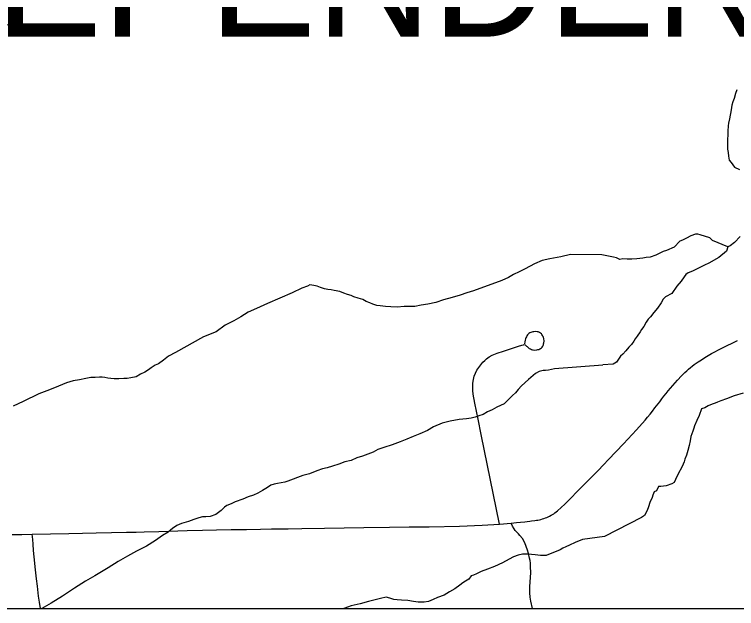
# Model space of a CAD drawing. Extents: x -59 to 82, y -3 to 49.
# Drawn here: x -10.877 to -10.307, y 28.548 to 29.017 of the extents above; entities that cross this region are included whole.
import ezdxf

# ---------------------------------------------------------------- set-up
doc = ezdxf.new("R2010")
doc.units = 0
for name, color, linetype in [('GM_X_City_Street', 7, 'Continuous'), ('GM_X_Corporation', 7, 'Continuous'), ('GM_X_Corporation_Text', 7, 'Continuous'), ('GM_X_County_Road', 7, 'Continuous'), ('GM_X_Minor_River', 7, 'Continuous'), ('SH_Data', 7, 'Continuous')]:
    doc.layers.add(name, color=color, linetype=linetype)

msp = doc.modelspace()

# ---------------------------------------------------------------- linework, layer by layer
at = {"layer": 'GM_X_City_Street'}
for points in [[(-11.17311, 29.0085), (-11.16614, 29.01002), (-11.16396, 29.01043), (-11.16287, 29.0106), (-11.16178, 29.01074), (-11.16068, 29.01084), (-11.15958, 29.01092), (-11.13039, 29.01067), (-11.10952, 29.01061), (-11.09298, 29.0105), (-11.0725, 29.0103), (-11.06246, 29.01002), (-11.03922, 29.00995), (-11.0195, 29.00986), (-11.01097, 29.00979), (-10.99026, 29.00956), (-10.97748, 29.00945), (-10.95836, 29.00927), (-10.93466, 29.00892), (-10.87353, 29.00862), (-10.85868, 29.00848)], [(-10.49432, 28.61465), (-10.50877, 28.68556), (-10.51118, 28.69759), (-10.51381, 28.71026), (-10.51507, 28.7172), (-10.51545, 28.7203), (-10.51533, 28.72602), (-10.51487, 28.72884), (-10.51417, 28.73151), (-10.51328, 28.73397), (-10.51206, 28.73629), (-10.51072, 28.73832), (-10.50756, 28.74246), (-10.5059, 28.74401), (-10.50447, 28.74516), (-10.50245, 28.74681), (-10.50004, 28.74808), (-10.49607, 28.7496), (-10.49118, 28.75128), (-10.48474, 28.75334), (-10.4793, 28.75509), (-10.47664, 28.75595), (-10.4754, 28.75635), (-10.47491, 28.75644), (-10.47413, 28.75629), (-10.47379, 28.75599), (-10.47343, 28.75566), (-10.47301, 28.75524), (-10.47254, 28.75481), (-10.47205, 28.75434), (-10.47142, 28.75379), (-10.4708, 28.75342), (-10.46995, 28.75297), (-10.4691, 28.75264), (-10.46836, 28.75238), (-10.46774, 28.75223), (-10.4667, 28.75212), (-10.46493, 28.75223), (-10.46397, 28.75245), (-10.46323, 28.75267), (-10.46245, 28.75299), (-10.46183, 28.75337), (-10.46124, 28.75389), (-10.46072, 28.75448), (-10.46023, 28.75521), (-10.45969, 28.75633), (-10.45947, 28.75703), (-10.4593, 28.75777), (-10.45917, 28.75904), (-10.45935, 28.76135), (-10.45965, 28.76233), (-10.45998, 28.76301), (-10.46035, 28.76368), (-10.46083, 28.76438), (-10.46124, 28.76482), (-10.46206, 28.76552), (-10.46286, 28.76608), (-10.46382, 28.76645), (-10.46459, 28.76657), (-10.46583, 28.76665), (-10.46731, 28.76657), (-10.46792, 28.76647), (-10.46887, 28.76629), (-10.46966, 28.76608), (-10.47037, 28.76569), (-10.47117, 28.76517), (-10.47167, 28.76466), (-10.4722, 28.76409), (-10.47265, 28.76342), (-10.47309, 28.76266), (-10.47343, 28.76184), (-10.47368, 28.76102), (-10.47397, 28.75985), (-10.47424, 28.75862), (-10.47457, 28.75695)], [(-10.46836, 28.54818), (-10.46961, 28.55403), (-10.47009, 28.55719), (-10.47043, 28.56056), (-10.47036, 28.56622), (-10.47021, 28.56856), (-10.46989, 28.57343), (-10.46969, 28.57593), (-10.46981, 28.58178), (-10.46994, 28.58397), (-10.47022, 28.58603), (-10.47054, 28.58804), (-10.4713, 28.59153), (-10.47215, 28.59435), (-10.47313, 28.59705), (-10.47429, 28.60002), (-10.47622, 28.60335), (-10.47813, 28.60592), (-10.47939, 28.60718), (-10.48056, 28.60845), (-10.48181, 28.60988), (-10.48284, 28.61118), (-10.48403, 28.61312), (-10.48501, 28.61563)], [(-10.85659, 28.54818), (-10.85735, 28.55312), (-10.85798, 28.55795), (-10.85899, 28.56576), (-10.85964, 28.57164), (-10.86043, 28.57873), (-10.86152, 28.58906), (-10.86198, 28.59407), (-10.86244, 28.59906), (-10.8627, 28.60273), (-10.86298, 28.60695)]]:
    msp.add_lwpolyline(points, dxfattribs=at)
at = {"layer": 'GM_X_Corporation'}
msp.add_lwpolyline([(-12.26933, 28.54818), (-9.83766, 28.54818), (-9.84881, 28.61466), (-9.85561, 28.64088), (-9.86618, 28.67279), (-9.87978, 28.70774), (-9.8983, 28.73926), (-9.92025, 28.76396), (-9.92743, 28.78182), (-9.93459, 28.81334), (-9.9376, 28.83348), (-9.93532, 28.84602), (-9.92053, 28.86273), (-9.90196, 28.87792), (-9.87733, 28.89502), (-9.84512, 28.91211), (-9.82352, 28.92541), (-9.79852, 28.93642), (-9.7879, 28.94858), (-9.775, 28.97859), (-9.77345, 29.01657), (-9.76773, 29.04242)], dxfattribs=at)
at = {"layer": 'GM_X_County_Road'}
msp.add_lwpolyline([(-10.87892, 28.60656), (-10.87122, 28.60672), (-10.86298, 28.60695), (-10.83422, 28.60747), (-10.82337, 28.60771), (-10.81268, 28.60784), (-10.80056, 28.60807), (-10.78871, 28.60841), (-10.7809, 28.60854), (-10.77474, 28.60873), (-10.76313, 28.60893), (-10.75516, 28.60921), (-10.74809, 28.60942), (-10.74077, 28.60964), (-10.72862, 28.60994), (-10.71766, 28.61022), (-10.70604, 28.61049), (-10.69392, 28.6106), (-10.68303, 28.61084), (-10.67434, 28.611), (-10.6612, 28.6112), (-10.65042, 28.61136), (-10.63242, 28.61162), (-10.60148, 28.61207), (-10.58114, 28.61231), (-10.56565, 28.61253), (-10.54986, 28.61276), (-10.52592, 28.6133), (-10.50801, 28.61393), (-10.49432, 28.61465), (-10.48501, 28.61563), (-10.481, 28.61602), (-10.47766, 28.61634), (-10.47432, 28.61665), (-10.47235, 28.61684), (-10.47038, 28.61707), (-10.46893, 28.61727), (-10.46644, 28.61767), (-10.46517, 28.61784), (-10.46396, 28.61804), (-10.46277, 28.61828), (-10.46157, 28.61856), (-10.46039, 28.61888), (-10.45922, 28.61924), (-10.45806, 28.61964), (-10.45695, 28.62006), (-10.45584, 28.62057), (-10.45473, 28.62113), (-10.45364, 28.62173), (-10.45257, 28.62236), (-10.45152, 28.62304), (-10.45051, 28.62375), (-10.44951, 28.62451), (-10.44856, 28.62528), (-10.44284, 28.63045), (-10.4283, 28.64527), (-10.41636, 28.65717), (-10.41225, 28.66146), (-10.40817, 28.66577), (-10.39652, 28.67809), (-10.39305, 28.6818), (-10.38961, 28.68553), (-10.3862, 28.68928), (-10.37946, 28.69687), (-10.37745, 28.69922), (-10.37548, 28.70159), (-10.37353, 28.704), (-10.37162, 28.70642), (-10.36901, 28.70981), (-10.36786, 28.71134), (-10.36622, 28.71355), (-10.36453, 28.71574), (-10.36282, 28.71791), (-10.36108, 28.72005), (-10.3575, 28.72426), (-10.35381, 28.72838), (-10.35063, 28.73177), (-10.3493, 28.73313), (-10.34794, 28.73446), (-10.34654, 28.73576), (-10.34513, 28.73702), (-10.34368, 28.73825), (-10.34221, 28.73945), (-10.34071, 28.74062), (-10.33918, 28.74175), (-10.33763, 28.74284), (-10.33501, 28.74451), (-10.33236, 28.74614), (-10.32971, 28.74774), (-10.32701, 28.7493), (-10.32431, 28.75082), (-10.32158, 28.7523), (-10.31883, 28.75375), (-10.31474, 28.75573), (-10.31064, 28.75767), (-10.30651, 28.75958)], dxfattribs=at)
at = {"layer": 'GM_X_Minor_River'}
for points in [[(-10.30696, 28.95757), (-10.30806, 28.95451), (-10.30915, 28.9507), (-10.31025, 28.94802), (-10.31097, 28.94535), (-10.31133, 28.94344), (-10.31166, 28.94002), (-10.31239, 28.93734), (-10.31273, 28.93468), (-10.31345, 28.93124), (-10.3138, 28.92896), (-10.31412, 28.92477), (-10.31409, 28.92211), (-10.31441, 28.91792), (-10.31438, 28.91564), (-10.31435, 28.91336), (-10.31432, 28.9107), (-10.3139, 28.90804), (-10.31348, 28.905), (-10.31307, 28.90196), (-10.31152, 28.90008), (-10.30882, 28.89631), (-10.305, 28.89446)], [(-10.31407, 28.8335), (-10.32628, 28.83867), (-10.3282, 28.84054), (-10.33583, 28.84311), (-10.33773, 28.84346), (-10.33963, 28.84344), (-10.34341, 28.84225), (-10.3468, 28.84031), (-10.34981, 28.83874), (-10.35208, 28.83795), (-10.35657, 28.83333), (-10.36261, 28.8306), (-10.36526, 28.8298), (-10.37091, 28.82706), (-10.37545, 28.82549), (-10.37848, 28.82507), (-10.38113, 28.82465), (-10.38605, 28.82421), (-10.38984, 28.82378), (-10.39364, 28.82373), (-10.39706, 28.82407), (-10.39933, 28.82366), (-10.402, 28.82477), (-10.40429, 28.8255), (-10.41362, 28.82724)], [(-10.30431, 28.84161), (-10.3088, 28.83699), (-10.31219, 28.83428), (-10.31407, 28.8335), (-10.31516, 28.83006), (-10.32117, 28.82504), (-10.32909, 28.82075), (-10.33248, 28.81919), (-10.33738, 28.81685), (-10.34191, 28.8145), (-10.3453, 28.81294), (-10.34719, 28.81178), (-10.34868, 28.80985), (-10.35091, 28.8064), (-10.35427, 28.80256), (-10.35837, 28.7968), (-10.36327, 28.79408), (-10.36514, 28.79215), (-10.36663, 28.78947), (-10.36961, 28.78525), (-10.3726, 28.78179), (-10.37521, 28.77833), (-10.37708, 28.77641), (-10.37857, 28.7741), (-10.38042, 28.77066), (-10.38229, 28.76835), (-10.38341, 28.76644), (-10.38564, 28.76299), (-10.38713, 28.76106), (-10.38824, 28.75915), (-10.39011, 28.75646), (-10.39236, 28.75453), (-10.39459, 28.75146), (-10.39684, 28.74877), (-10.39871, 28.74723), (-10.40207, 28.74262), (-10.40471, 28.74106), (-10.41278, 28.74043)], [(-10.41362, 28.82725), (-10.43839, 28.82749), (-10.44594, 28.82577), (-10.45463, 28.82402), (-10.46067, 28.82272), (-10.46668, 28.82028), (-10.47004, 28.81829), (-10.47454, 28.81589), (-10.47866, 28.81388), (-10.48316, 28.81186), (-10.48728, 28.80947), (-10.49253, 28.80705), (-10.51472, 28.79886), (-10.51999, 28.7972), (-10.52526, 28.79554), (-10.53166, 28.79348), (-10.53845, 28.79178), (-10.54448, 28.78972), (-10.5509, 28.78841), (-10.55619, 28.78751), (-10.5611, 28.78662), (-10.5649, 28.78652), (-10.56945, 28.7864), (-10.57513, 28.78587), (-10.58008, 28.78612), (-10.58427, 28.78639), (-10.58846, 28.78704), (-10.59113, 28.78735), (-10.59419, 28.78841), (-10.5965, 28.78949), (-10.59957, 28.79055), (-10.60227, 28.792), (-10.60571, 28.79305), (-10.60916, 28.7941), (-10.61147, 28.79518), (-10.61414, 28.79587), (-10.61721, 28.79693), (-10.62029, 28.79837), (-10.62486, 28.79901), (-10.62716, 28.79971), (-10.62983, 28.80003), (-10.6325, 28.80034), (-10.63556, 28.8014), (-10.63825, 28.80247), (-10.64093, 28.80316), (-10.64397, 28.80346), (-10.64585, 28.80265), (-10.65036, 28.80101), (-10.65786, 28.79739), (-10.66762, 28.79295), (-10.67738, 28.78889), (-10.68601, 28.78486), (-10.69277, 28.78202), (-10.69837, 28.77845), (-10.70398, 28.77526), (-10.71072, 28.77166), (-10.7178, 28.76653), (-10.72794, 28.76246), (-10.75002, 28.75009), (-10.75564, 28.74728), (-10.75935, 28.74414), (-10.76346, 28.74137), (-10.76608, 28.74017), (-10.76907, 28.73818), (-10.7713, 28.7366), (-10.77429, 28.73463), (-10.77766, 28.73302), (-10.78103, 28.73102), (-10.78518, 28.73016), (-10.78821, 28.7297), (-10.79087, 28.72963), (-10.79466, 28.72953), (-10.79846, 28.72943), (-10.80112, 28.72974), (-10.80341, 28.73006), (-10.8057, 28.73038), (-10.80798, 28.7307), (-10.80988, 28.73065), (-10.8133, 28.73056), (-10.81672, 28.73047), (-10.82087, 28.7296), (-10.82578, 28.72871), (-10.8307, 28.72782), (-10.83597, 28.72616), (-10.84236, 28.72371), (-10.8495, 28.72086), (-10.85777, 28.7176), (-10.87014, 28.71157), (-10.87802, 28.70794)], [(-10.41278, 28.74026), (-10.45077, 28.73741), (-10.45568, 28.73614), (-10.45795, 28.73608), (-10.45985, 28.73603), (-10.46287, 28.73519), (-10.46586, 28.73359), (-10.47144, 28.72888), (-10.47699, 28.72379), (-10.47958, 28.72106), (-10.48179, 28.71835), (-10.48401, 28.71638), (-10.48696, 28.71326), (-10.49067, 28.70974), (-10.49629, 28.70694), (-10.50003, 28.70494), (-10.50379, 28.70331), (-10.50715, 28.70133), (-10.51054, 28.7001), (-10.51355, 28.69926), (-10.51657, 28.69842), (-10.52036, 28.69794), (-10.52604, 28.69741), (-10.53322, 28.69608), (-10.53963, 28.69439), (-10.54639, 28.69155), (-10.55125, 28.68876), (-10.55725, 28.68594), (-10.56252, 28.6839), (-10.5674, 28.68187), (-10.57266, 28.67983), (-10.57905, 28.67738), (-10.58545, 28.67531), (-10.59034, 28.67366), (-10.59409, 28.67166), (-10.59822, 28.67003), (-10.60236, 28.6684), (-10.60688, 28.66714), (-10.61138, 28.66512), (-10.61629, 28.66385), (-10.62118, 28.6622), (-10.62607, 28.66056), (-10.63022, 28.65931), (-10.63399, 28.65845), (-10.6385, 28.65681), (-10.64414, 28.65438), (-10.64942, 28.6531), (-10.66145, 28.6486), (-10.66371, 28.64778), (-10.66938, 28.64687), (-10.67203, 28.64642), (-10.67466, 28.64559), (-10.67727, 28.64362), (-10.68138, 28.64123), (-10.68513, 28.63923), (-10.6885, 28.63762), (-10.69265, 28.63637), (-10.69677, 28.63436), (-10.70279, 28.6323), (-10.70616, 28.63069), (-10.70955, 28.62946), (-10.71142, 28.62827), (-10.714, 28.62554), (-10.71809, 28.62239), (-10.72261, 28.62075), (-10.72602, 28.62066), (-10.72868, 28.62059), (-10.7317, 28.61975), (-10.73546, 28.61851), (-10.7396, 28.61688), (-10.74525, 28.61521), (-10.749, 28.61359), (-10.75236, 28.61122), (-10.7557, 28.60847), (-10.76018, 28.60569), (-10.76577, 28.60174), (-10.77287, 28.59738), (-10.78074, 28.59336), (-10.78785, 28.58938), (-10.79534, 28.58538), (-10.80317, 28.58023), (-10.81364, 28.57387), (-10.82113, 28.56987), (-10.82971, 28.56432), (-10.83904, 28.55799), (-10.848, 28.55243), (-10.85559, 28.54818)], [(-10.30194, 28.71804), (-10.30913, 28.71604), (-10.31517, 28.71369), (-10.3197, 28.7121), (-10.32234, 28.71093), (-10.32423, 28.71015), (-10.3265, 28.70936), (-10.32952, 28.70818), (-10.33216, 28.70662), (-10.3348, 28.70583), (-10.33663, 28.70048), (-10.33848, 28.69665), (-10.34032, 28.69245), (-10.34105, 28.69054), (-10.34178, 28.68824), (-10.34251, 28.68595), (-10.34324, 28.68404), (-10.34396, 28.68061), (-10.34467, 28.6768), (-10.34576, 28.67298), (-10.34685, 28.66916), (-10.34794, 28.66611), (-10.34867, 28.66382), (-10.35015, 28.66038), (-10.35348, 28.65387), (-10.35533, 28.65004), (-10.35644, 28.64774), (-10.35832, 28.64658), (-10.36285, 28.645), (-10.36702, 28.64457), (-10.36892, 28.64454), (-10.37039, 28.6411), (-10.37228, 28.64032), (-10.37338, 28.63764), (-10.37373, 28.63573), (-10.37558, 28.63191), (-10.37668, 28.62847), (-10.37777, 28.62541), (-10.38, 28.62158), (-10.38226, 28.62003), (-10.41147, 28.60494)], [(-10.41147, 28.60506), (-10.42891, 28.6026), (-10.43455, 28.60017), (-10.43905, 28.59815), (-10.44205, 28.59693), (-10.4443, 28.59573), (-10.44655, 28.59453), (-10.45744, 28.59006), (-10.462, 28.58994), (-10.46619, 28.59059), (-10.47191, 28.5912), (-10.47608, 28.59109), (-10.47948, 28.59024), (-10.48324, 28.589), (-10.4866, 28.58702), (-10.49185, 28.58421), (-10.49823, 28.58138), (-10.50387, 28.57934), (-10.50875, 28.57731), (-10.51251, 28.57569), (-10.51475, 28.57449), (-10.51664, 28.57406), (-10.51847, 28.57135), (-10.52108, 28.56976), (-10.52333, 28.56856), (-10.52555, 28.5666), (-10.52966, 28.56383), (-10.53377, 28.56144), (-10.53787, 28.55867), (-10.54315, 28.55701), (-10.54652, 28.5554), (-10.55028, 28.55378), (-10.55368, 28.55331), (-10.55634, 28.55324), (-10.55861, 28.55318), (-10.56205, 28.55385), (-10.56663, 28.55449), (-10.57157, 28.55474), (-10.575, 28.55503), (-10.57766, 28.55534), (-10.58073, 28.5564), (-10.58379, 28.55708), (-10.58832, 28.5562), (-10.59246, 28.55495), (-10.59775, 28.55367), (-10.60416, 28.55198), (-10.61133, 28.55027), (-10.61711, 28.54818)]]:
    msp.add_lwpolyline(points, dxfattribs=at)
at = {"layer": 'SH_Data'}
msp.add_lwpolyline([(-15.07858, 28.54818), (-8.27858, 28.54818), (-8.27858, 35.34818), (-15.07858, 35.34818)], close=True, dxfattribs=at)

# ---------------------------------------------------------------- texts
at = {"layer": 'GM_X_Corporation_Text'}
msp.add_text('INDEPENDENCE', height=0.094697, rotation=0, dxfattribs=at).set_placement((-11.11059, 28.99939))

doc.saveas('drawing.dxf')
